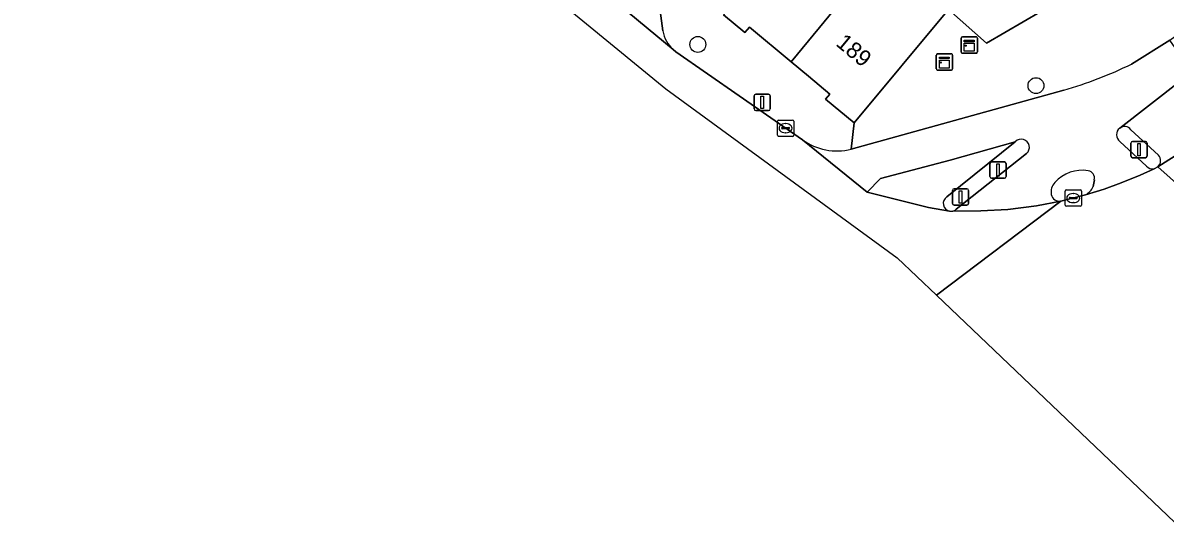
# Model space of a CAD drawing. Extents: x 162073 to 163043, y 381818 to 382561.
# Drawn here: x 162451.7 to 162521.9, y 381818.4 to 381850 of the extents above; entities that cross this region are included whole.
import ezdxf

# ---------------------------------------------------------------- set-up
doc = ezdxf.new("R2010")
doc.units = 0
for name, color, linetype in [('IMGEO_Boom', 7, 'Continuous'), ('IMGEO_Fietspad_gesloten', 7, 'Continuous'), ('IMGEO_Kast', 7, 'Continuous'), ('IMGEO_Kolk', 7, 'Continuous'), ('IMGEO_Lichtmast', 7, 'Continuous'), ('IMGEO_Pand', 7, 'Continuous'), ('IMGEO_Pand_nummerreeks', 7, 'Continuous'), ('IMGEO_Parkeervlak_open', 7, 'Continuous'), ('IMGEO_Rijbaan_lokaal_gesloten', 7, 'Continuous'), ('IMGEO_Rijbaan_regionaal_gesloten', 7, 'Continuous'), ('IMGEO_Verkeerseiland_open', 7, 'Continuous'), ('IMGEO_Verkeersregelinstallatiepaal', 7, 'Continuous'), ('IMGEO_Voetpad_open', 7, 'Continuous')]:
    doc.layers.add(name, color=color, linetype=linetype)

msp = doc.modelspace()

# ---------------------------------------------------------------- linework, layer by layer
at = {"layer": 'IMGEO_Boom'}
for centre in [(162493.203, 381848.671), (162513.987, 381846.137)]:
    msp.add_circle(centre, 0.489, dxfattribs=at)
at = {"layer": 'IMGEO_Fietspad_gesloten'}
for points in [[(162519.133, 381843.52), (162522.853, 381846.406), (162523.594, 381846.965), (162522.206, 381848.938), (162519.857, 381847.463)], [(162515.692, 381845.854), (162502.629, 381842.223)], [(162499.631, 381842.815), (162503.603, 381839.58), (162504.433, 381840.439), (162508.708, 381841.549), (162512.715, 381842.692)], [(162520.784, 381841.185), (162519.149, 381842.712)], [(162513.413, 381841.966), (162509.084, 381838.538)], [(162517.032, 381839.425), (162518.184, 381839.783), (162519.213, 381840.154), (162520.391, 381840.639), (162521.243, 381841.034)], [(162517.573, 381840.356), (162517.51, 381839.941)], [(162508.868, 381838.428), (162510.599, 381838.436), (162512.251, 381838.532), (162514.016, 381838.755), (162515.512, 381839.045)]]:
    msp.add_lwpolyline(points, dxfattribs=at)
for centre, radius, start, end in [((162508.52, 381870.615), 25.779, 286.15407, 296.09047), ((162519.432, 381843.122), 0.498, 126.87581, 235.39303), ((162501.772, 381845.769), 3.648, 234.07137, 283.58822), ((162513.075, 381842.34), 0.504, 312.13089, 135.6162), ((162521.149, 381841.523), 0.497, 222.73141, 280.84866), ((162516.832, 381838.69), 2.25, 80.66752, 138.42022), ((162517.126, 381840.457), 0.458, 347.22896, 81.10055), ((162515.735, 381839.601), 0.825, 135.18305, 190.90632), ((162516.5, 381840.397), 1.108, 298.67702, 335.70161), ((162515.422, 381839.545), 0.508, 191.30959, 280.23769), ((162508.767, 381838.894), 0.477, 282.27049, 311.70529)]:
    msp.add_arc(centre, radius, start, end, dxfattribs=at)
at = {"layer": 'IMGEO_Kast'}
for p, q in [((162509.386, 381848.207), (162509.386, 381849.048)), ((162509.386, 381849.048), (162509.386, 381848.207)), ((162509.461, 381849.132), (162510.302, 381849.132)), ((162510.302, 381849.132), (162509.461, 381849.132)), ((162510.386, 381849.057), (162510.386, 381848.216)), ((162510.386, 381848.216), (162510.386, 381849.057)), ((162510.311, 381848.132), (162509.47, 381848.132)), ((162509.47, 381848.132), (162510.311, 381848.132)), ((162507.862, 381847.167), (162507.862, 381848.008)), ((162507.862, 381848.008), (162507.862, 381847.167)), ((162507.937, 381848.092), (162508.778, 381848.092)), ((162508.778, 381848.092), (162507.937, 381848.092)), ((162508.862, 381848.017), (162508.862, 381847.176)), ((162508.862, 381847.176), (162508.862, 381848.017)), ((162508.787, 381847.092), (162507.946, 381847.092)), ((162507.946, 381847.092), (162508.787, 381847.092))]:
    msp.add_line(p, q, dxfattribs=at)
for points in [[(162509.581, 381848.922), (162510.181, 381848.922), (162510.181, 381848.837), (162509.581, 381848.837), (162509.581, 381848.922)], [(162509.581, 381848.747), (162510.181, 381848.747), (162510.181, 381848.258), (162509.581, 381848.258), (162509.581, 381848.747)], [(162508.057, 381847.882), (162508.657, 381847.882), (162508.657, 381847.797), (162508.057, 381847.797), (162508.057, 381847.882)], [(162508.057, 381847.707), (162508.657, 381847.707), (162508.657, 381847.218), (162508.057, 381847.218), (162508.057, 381847.707)]]:
    msp.add_lwpolyline(points, dxfattribs=at)
for centre in [(162509.665, 381848.596), (162508.141, 381847.556)]:
    msp.add_circle(centre, 0.0377, dxfattribs=at)
for centre, start, end in [((162509.464, 381849.054), 92.4484, 184.28452), ((162509.464, 381849.054), 92.4484, 184.28452), ((162510.308, 381849.054), 2.4484, 94.28452), ((162510.308, 381849.054), 2.4484, 94.28452), ((162509.464, 381848.21), 182.4484, 274.28452), ((162509.464, 381848.21), 182.4484, 274.28452), ((162510.308, 381848.21), 272.4484, 4.28452), ((162510.308, 381848.21), 272.4484, 4.28452), ((162507.94, 381848.014), 92.4484, 184.28452), ((162507.94, 381848.014), 92.4484, 184.28452), ((162508.784, 381848.014), 2.4484, 94.28452), ((162508.784, 381848.014), 2.4484, 94.28452), ((162507.94, 381847.17), 182.4484, 274.28452), ((162507.94, 381847.17), 182.4484, 274.28452), ((162508.784, 381847.17), 272.4484, 4.28452), ((162508.784, 381847.17), 272.4484, 4.28452)]:
    msp.add_arc(centre, 0.0779, start, end, dxfattribs=at)
at = {"layer": 'IMGEO_Kolk'}
for p, q in [((162498.096, 381843.095), (162498.096, 381843.947)), ((162498.171, 381844.021), (162499.023, 381844.021)), ((162499.097, 381843.947), (162499.097, 381843.095)), ((162498.355, 381843.515), (162498.355, 381843.527)), ((162498.793, 381843.478), (162498.395, 381843.478)), ((162498.398, 381843.564), (162498.796, 381843.564)), ((162498.607, 381843.241), (162498.582, 381843.241)), ((162498.584, 381843.801), (162498.609, 381843.801)), ((162498.839, 381843.527), (162498.839, 381843.515)), ((162499.023, 381843.021), (162498.171, 381843.021)), ((162515.852, 381839.725), (162516.704, 381839.725)), ((162515.777, 381838.799), (162515.777, 381839.651)), ((162516.036, 381839.219), (162516.036, 381839.231)), ((162516.474, 381839.182), (162516.076, 381839.182)), ((162516.079, 381839.268), (162516.477, 381839.268)), ((162516.265, 381839.505), (162516.29, 381839.505)), ((162516.52, 381839.231), (162516.52, 381839.219)), ((162516.778, 381839.651), (162516.778, 381838.799)), ((162516.704, 381838.725), (162515.852, 381838.725)), ((162516.288, 381838.945), (162516.263, 381838.945))]:
    msp.add_line(p, q, dxfattribs=at)
for points in [[(162498.096, 381843.095), (162498.096, 381843.947)], [(162498.171, 381844.021), (162499.023, 381844.021)], [(162499.097, 381843.947), (162499.097, 381843.095)], [(162499.023, 381843.021), (162498.171, 381843.021)], [(162515.852, 381839.725), (162516.704, 381839.725)], [(162515.777, 381838.799), (162515.777, 381839.651)], [(162516.778, 381839.651), (162516.778, 381838.799)], [(162516.704, 381838.725), (162515.852, 381838.725)]]:
    msp.add_lwpolyline(points, dxfattribs=at)
for centre, radius, start, end in [((162498.173, 381843.945), 0.0765, 91.55205, 178.44795), ((162498.173, 381843.945), 0.0765, 91.55205, 178.44795), ((162499.021, 381843.945), 0.0765, 1.55205, 88.44795), ((162499.021, 381843.945), 0.0765, 1.55205, 88.44795), ((162498.395, 381843.524), 0.0403, 85.87752, 175.75265), ((162498.392, 381843.514), 0.0366, 178.93798, 274.71019), ((162498.796, 381843.521), 0.043, 264.86636, 352.45326), ((162498.8, 381843.526), 0.0386, 1.73085, 96.63898), ((162498.173, 381843.097), 0.0765, 181.55205, 268.44795), ((162498.173, 381843.097), 0.0765, 181.55205, 268.44795), ((162499.021, 381843.097), 0.0765, 271.55205, 358.44795), ((162499.021, 381843.097), 0.0765, 271.55205, 358.44795), ((162515.854, 381839.649), 0.0765, 91.55205, 178.44795), ((162515.854, 381839.649), 0.0765, 91.55205, 178.44795), ((162516.702, 381839.649), 0.0765, 1.55205, 88.44795), ((162516.702, 381839.649), 0.0765, 1.55205, 88.44795), ((162516.076, 381839.228), 0.0403, 85.87752, 175.75265), ((162516.073, 381839.218), 0.0366, 178.93798, 274.71019), ((162516.477, 381839.225), 0.043, 264.86636, 352.45326), ((162516.481, 381839.23), 0.0386, 1.73085, 96.63898), ((162515.854, 381838.801), 0.0765, 181.55205, 268.44795), ((162515.854, 381838.801), 0.0765, 181.55205, 268.44795), ((162516.702, 381838.801), 0.0765, 271.55205, 358.44795), ((162516.702, 381838.801), 0.0765, 271.55205, 358.44795)]:
    msp.add_arc(centre, radius, start, end, dxfattribs=at)
for centre, major_axis, ratio, start_param, end_param in [((162498.583, 381843.521), (-0.387, 0.002), 0.722429, 4.712389, 7.853982), ((162498.608, 381843.521), (-0.39, 0.002), 0.717154, 1.570796, 4.712389), ((162516.264, 381839.225), (-0.387, 0.002), 0.722429, 4.712389, 7.853982), ((162516.289, 381839.225), (-0.39, 0.002), 0.717154, 1.570796, 4.712389)]:
    msp.add_ellipse(centre, major_axis=major_axis, ratio=ratio, start_param=start_param, end_param=end_param, dxfattribs=at)
at = {"layer": 'IMGEO_Lichtmast'}
for p, q in [((162496.663, 381844.708), (162496.663, 381845.508)), ((162496.663, 381845.508), (162496.663, 381844.708)), ((162496.763, 381845.608), (162497.553, 381845.608)), ((162497.553, 381845.608), (162496.763, 381845.608)), ((162497.653, 381845.508), (162497.653, 381844.708)), ((162497.653, 381844.708), (162497.653, 381845.508)), ((162497.553, 381844.608), (162496.763, 381844.608)), ((162496.763, 381844.608), (162497.553, 381844.608))]:
    msp.add_line(p, q, dxfattribs=at)
msp.add_lwpolyline([(162497.083, 381845.483), (162497.233, 381845.483), (162497.233, 381844.733), (162497.083, 381844.733), (162497.083, 381845.483)], dxfattribs=at)
for centre, start, end in [((162496.763, 381845.508), 90, 180), ((162496.763, 381845.508), 90, 180), ((162497.553, 381845.508), 0, 90), ((162497.553, 381845.508), 360, 90), ((162496.763, 381844.708), 180, 270), ((162496.763, 381844.708), 180, 270), ((162497.553, 381844.708), 270, 0), ((162497.553, 381844.708), 270, 0)]:
    msp.add_arc(centre, 0.1, start, end, dxfattribs=at)
at = {"layer": 'IMGEO_Pand'}
for points in [[(162501.915, 381859.158), (162500, 381856.828), (162494.789, 381850.487), (162496.099, 381849.397), (162496.38, 381849.735), (162498.943, 381847.602), (162500, 381848.889), (162504.525, 381854.398), (162502.62, 381855.984), (162503.892, 381857.512)], [(162504.525, 381854.398), (162500, 381848.889), (162498.943, 381847.602), (162500, 381846.722), (162501.32, 381845.623), (162501.059, 381845.31), (162502.808, 381843.854), (162508.613, 381850.826), (162510.947, 381848.756), (162514.33, 381850.709), (162506.807, 381856.969), (162504.609, 381854.328)]]:
    msp.add_lwpolyline(points, close=True, dxfattribs=at)
at = {"layer": 'IMGEO_Parkeervlak_open'}
for points in [[(162491.06, 381849.505), (162490.798, 381851.341), (162490.52, 381852.068), (162454.194, 381882.053)], [(162452.242, 381880.997), (162491.693, 381848.348)]]:
    msp.add_lwpolyline(points, dxfattribs=at)
msp.add_arc((162493.065, 381849.85), 2.034, 189.76655, 227.59999, dxfattribs=at)
at = {"layer": 'IMGEO_Rijbaan_lokaal_gesloten'}
for points in [[(162508.667, 381838.427), (162507.377, 381838.642), (162503.603, 381839.58), (162499.631, 381842.815), (162491.849, 381848.219), (162491.693, 381848.348), (162452.242, 381880.997), (162445.326, 381886.723), (162434, 381896.128), (162430.089, 381899.381), (162429.979, 381899.472), (162408.994, 381916.777), (162394.077, 381929.097), (162393.04, 381927.87), (162402.622, 381920.132), (162410.692, 381913.142), (162484.933, 381851.65), (162484.656, 381851.328), (162491.247, 381845.941), (162505.446, 381835.561), (162507.867, 381833.252)], [(162507.867, 381833.252), (162515.512, 381839.045), (162514.016, 381838.755), (162512.251, 381838.532), (162510.599, 381838.436), (162508.868, 381838.428)]]:
    msp.add_lwpolyline(points, dxfattribs=at)
msp.add_arc((162508.765, 381838.903), 0.486, 258.35333, 282.21677, dxfattribs=at)
at = {"layer": 'IMGEO_Rijbaan_regionaal_gesloten'}
for points in [[(162525.574, 381843.752), (162521.476, 381841.149), (162523.934, 381838.964)], [(162526.439, 381826.979), (162528.255, 381829.344), (162530.366, 381831.971), (162531.066, 381832.622), (162528.744, 381834.687), (162526.409, 381836.763), (162523.934, 381838.964), (162521.476, 381841.149), (162521.243, 381841.034), (162520.391, 381840.639), (162519.213, 381840.154), (162518.184, 381839.783), (162517.032, 381839.425), (162515.512, 381839.045), (162507.867, 381833.252)], [(162507.867, 381833.252), (162523.393, 381818.449), (162534.431, 381828.963), (162534.074, 381829.269), (162531.234, 381826.428), (162529.209, 381824.427)]]:
    msp.add_lwpolyline(points, dxfattribs=at)
at = {"layer": 'IMGEO_Verkeerseiland_open'}
for points in [[(162521.508, 381841.863), (162519.823, 381843.431)], [(162512.715, 381842.692), (162508.5, 381839.294)], [(162519.149, 381842.712), (162520.784, 381841.185)], [(162509.084, 381838.538), (162513.413, 381841.966)], [(162521.243, 381841.034), (162521.476, 381841.149)], [(162517.51, 381839.941), (162517.573, 381840.356)], [(162515.512, 381839.045), (162517.032, 381839.425)]]:
    msp.add_lwpolyline(points, dxfattribs=at)
for centre, radius, start, end in [((162519.432, 381843.122), 0.498, 126.87581, 235.39303), ((162519.432, 381843.122), 0.498, 38.33781, 126.9627), ((162513.075, 381842.34), 0.504, 312.13089, 135.6162), ((162521.149, 381841.521), 0.496, 311.30582, 43.56186), ((162521.149, 381841.523), 0.497, 222.73141, 280.84866), ((162516.832, 381838.69), 2.25, 80.66752, 138.42022), ((162517.126, 381840.457), 0.458, 347.22896, 81.10055), ((162515.735, 381839.601), 0.825, 135.18305, 190.90632), ((162516.5, 381840.397), 1.108, 298.67702, 335.70161), ((162508.767, 381838.896), 0.479, 123.79332, 258.01204), ((162515.422, 381839.545), 0.508, 191.30959, 280.23769), ((162508.765, 381838.903), 0.486, 258.35333, 282.21677), ((162508.767, 381838.894), 0.477, 282.27049, 311.70529)]:
    msp.add_arc(centre, radius, start, end, dxfattribs=at)
at = {"layer": 'IMGEO_Verkeersregelinstallatiepaal'}
for p, q in [((162519.824, 381841.804), (162519.824, 381842.604)), ((162519.824, 381842.604), (162519.824, 381841.804)), ((162519.924, 381842.704), (162520.714, 381842.704)), ((162520.714, 381842.704), (162519.924, 381842.704)), ((162520.814, 381842.604), (162520.814, 381841.804)), ((162520.814, 381841.804), (162520.814, 381842.604)), ((162511.16, 381840.548), (162511.16, 381841.348)), ((162511.16, 381841.348), (162511.16, 381840.548)), ((162511.26, 381841.448), (162512.05, 381841.448)), ((162512.05, 381841.448), (162511.26, 381841.448)), ((162512.15, 381841.348), (162512.15, 381840.548)), ((162512.15, 381840.548), (162512.15, 381841.348)), ((162520.714, 381841.704), (162519.924, 381841.704)), ((162519.924, 381841.704), (162520.714, 381841.704)), ((162512.05, 381840.448), (162511.26, 381840.448)), ((162511.26, 381840.448), (162512.05, 381840.448)), ((162508.85, 381838.899), (162508.85, 381839.699)), ((162508.85, 381839.699), (162508.85, 381838.899)), ((162508.95, 381839.799), (162509.74, 381839.799)), ((162509.74, 381839.799), (162508.95, 381839.799)), ((162509.84, 381839.699), (162509.84, 381838.899)), ((162509.84, 381838.899), (162509.84, 381839.699)), ((162509.74, 381838.799), (162508.95, 381838.799)), ((162508.95, 381838.799), (162509.74, 381838.799))]:
    msp.add_line(p, q, dxfattribs=at)
for points in [[(162520.244, 381842.579), (162520.394, 381842.579), (162520.394, 381841.829), (162520.244, 381841.829), (162520.244, 381842.579)], [(162511.58, 381841.323), (162511.73, 381841.323), (162511.73, 381840.573), (162511.58, 381840.573), (162511.58, 381841.323)], [(162509.27, 381839.674), (162509.42, 381839.674), (162509.42, 381838.924), (162509.27, 381838.924), (162509.27, 381839.674)]]:
    msp.add_lwpolyline(points, dxfattribs=at)
for centre, start, end in [((162519.924, 381842.604), 90, 180), ((162519.924, 381842.604), 90, 180), ((162520.714, 381842.604), 0, 90), ((162520.714, 381842.604), 360, 90), ((162519.924, 381841.804), 180, 270), ((162519.924, 381841.804), 180, 270), ((162520.714, 381841.804), 270, 0), ((162520.714, 381841.804), 270, 0), ((162511.26, 381841.348), 90, 180), ((162511.26, 381841.348), 90, 180), ((162512.05, 381841.348), 0, 90), ((162512.05, 381841.348), 360, 90), ((162511.26, 381840.548), 180, 270), ((162511.26, 381840.548), 180, 270), ((162512.05, 381840.548), 270, 0), ((162512.05, 381840.548), 270, 0), ((162508.95, 381839.699), 90, 180), ((162508.95, 381839.699), 90, 180), ((162509.74, 381839.699), 0, 90), ((162509.74, 381839.699), 360, 90), ((162508.95, 381838.899), 180, 270), ((162508.95, 381838.899), 180, 270), ((162509.74, 381838.899), 270, 0), ((162509.74, 381838.899), 270, 0)]:
    msp.add_arc(centre, 0.1, start, end, dxfattribs=at)
at = {"layer": 'IMGEO_Voetpad_open'}
for points in [[(162454.194, 381882.053), (162490.52, 381852.068), (162490.798, 381851.341), (162491.06, 381849.505)], [(162538.925, 381866.983), (162533.938, 381863.003), (162525.757, 381857.306), (162525.473, 381857.142), (162524.653, 381856.669), (162520.303, 381854.158), (162514.33, 381850.709), (162510.947, 381848.756), (162508.613, 381850.826), (162502.808, 381843.854), (162502.629, 381842.223), (162515.692, 381845.854)], [(162519.857, 381847.463), (162522.206, 381848.938), (162523.576, 381849.927), (162529.608, 381854.485), (162539.942, 381862.18)], [(162502.629, 381842.223), (162502.808, 381843.854), (162501.059, 381845.31), (162501.32, 381845.623), (162500, 381846.722), (162498.943, 381847.602), (162496.38, 381849.735), (162496.099, 381849.397), (162494.789, 381850.487)], [(162491.693, 381848.348), (162491.849, 381848.219), (162499.631, 381842.815)], [(162522.853, 381846.406), (162519.133, 381843.52)], [(162519.823, 381843.431), (162521.508, 381841.863)], [(162521.476, 381841.149), (162525.574, 381843.752)], [(162508.5, 381839.294), (162512.715, 381842.692), (162508.708, 381841.549), (162504.433, 381840.439), (162503.603, 381839.58), (162507.377, 381838.642), (162508.667, 381838.427)]]:
    msp.add_lwpolyline(points, dxfattribs=at)
for centre, radius, start, end in [((162493.065, 381849.85), 2.034, 189.76655, 227.59999), ((162508.52, 381870.615), 25.779, 286.15407, 296.09047), ((162519.432, 381843.122), 0.498, 38.33781, 126.9627), ((162501.772, 381845.769), 3.648, 234.07137, 283.58822), ((162521.149, 381841.521), 0.496, 311.30582, 43.56186), ((162508.767, 381838.896), 0.479, 123.79332, 258.01204)]:
    msp.add_arc(centre, radius, start, end, dxfattribs=at)

# ---------------------------------------------------------------- texts
at = {"layer": 'IMGEO_Pand_nummerreeks'}
msp.add_text('189', height=1, rotation=320.22869, dxfattribs=at).set_placement((162501.629, 381848.645))

doc.saveas('drawing.dxf')
